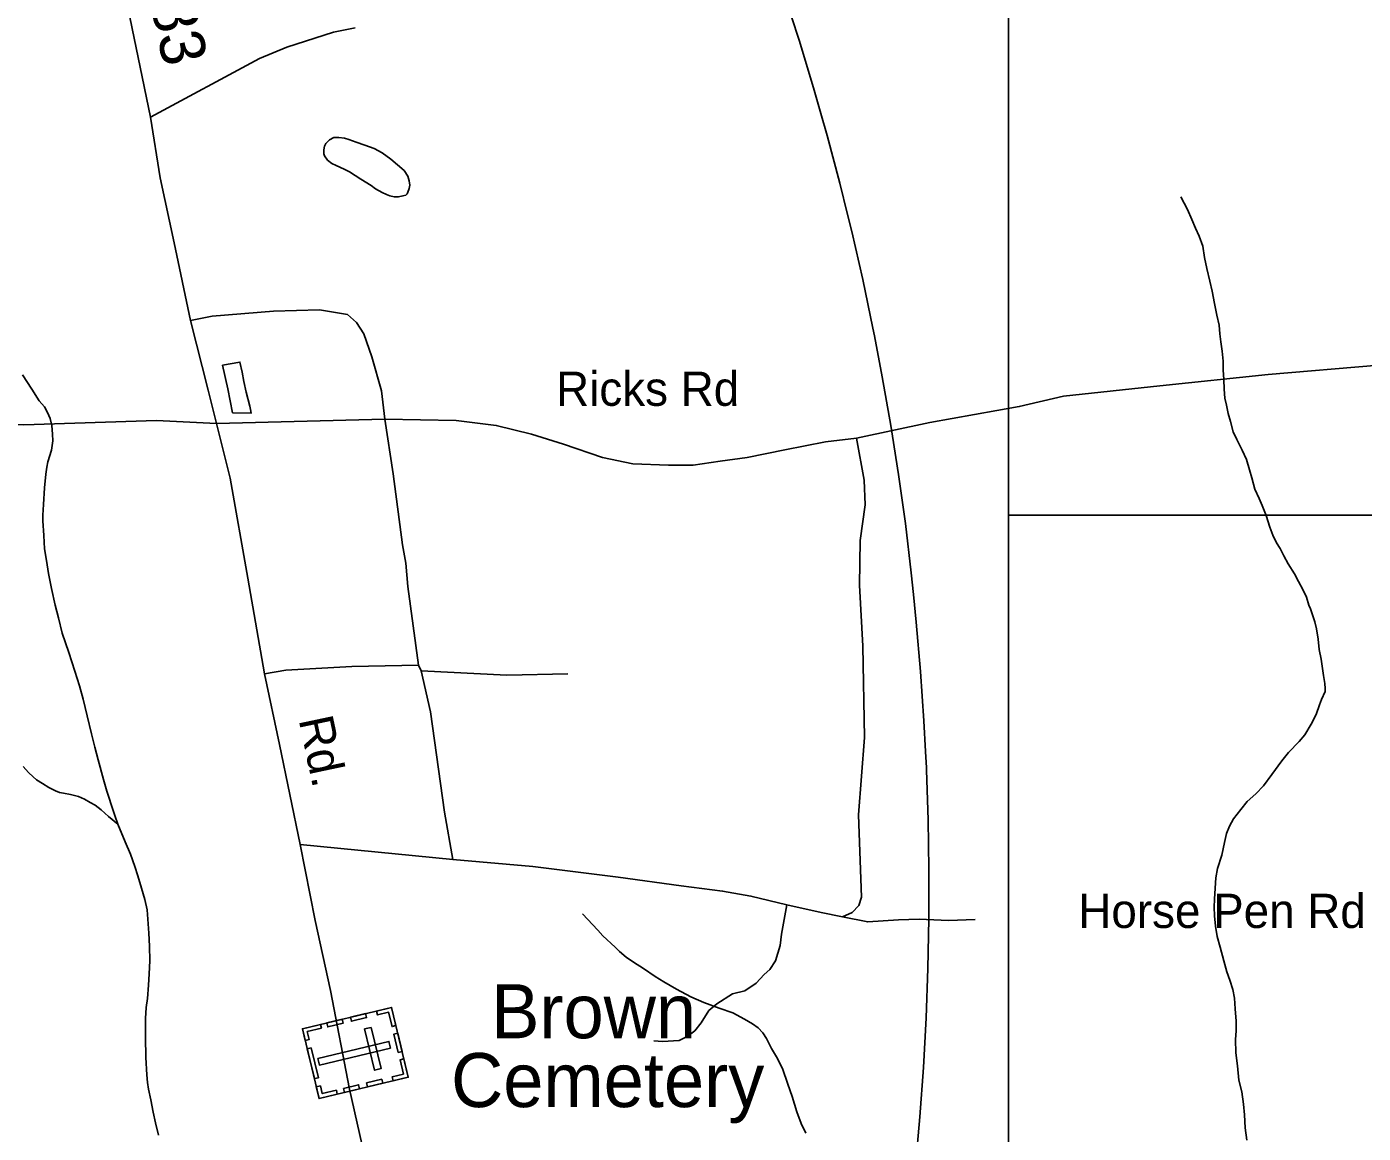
# Model space of a CAD drawing. Extents: x 2220236 to 2384410, y 720751 to 894131.
# Drawn here: x 2343379 to 2347089, y 824312 to 827382 of the extents above; entities that cross this region are included whole.
import ezdxf

# ---------------------------------------------------------------- set-up
doc = ezdxf.new("R2010")
doc.units = 0
for name, color, linetype in [('Exist Boundary Political City Limit New', 7, 'Continuous'), ('Exist Cultural Cemetery CELL', 7, 'Continuous'), ('Exist Cultural Cemetery Label', 7, 'Continuous'), ('Exist Hydrographic Creek Single Shore', 7, 'Continuous'), ('Exist Hydrographic Misc Water Feature', 7, 'Continuous'), ('Exist Hydrographic Pond Under 1500 Sq Ft', 7, 'Continuous'), ('Exist Road Non-System Type 51', 7, 'Continuous'), ('Exist Road Non-System Type 51 Label', 7, 'Continuous'), ('Exist Road Secondary Mileage Hundredths English Label', 7, 'Continuous'), ('Exist Road Secondary Type 51 Attributed', 7, 'Continuous'), ('Exist Road Secondary Type 51 Label', 7, 'Continuous'), ('Map Preparation Boundary City Limit Buffer Line', 7, 'Continuous'), ('Map Preparation Inset Cut Line', 7, 'Continuous')]:
    doc.layers.add(name, color=color, linetype=linetype)

msp = doc.modelspace()

# ---------------------------------------------------------------- linework, layer by layer
at = {"layer": 'Exist Boundary Political City Limit New'}
msp.add_lwpolyline([(2345480.5, 827475.2), (2345522.8, 827344.4), (2345562.8, 827212.9), (2345583, 827141.6), (2345600.5, 827080.7), (2345635.8, 826947.9), (2345657.2, 826860.8), (2345668.8, 826814.4), (2345699.5, 826680.4), (2345727.8, 826545.9), (2345731.8, 826524.8), (2345753.8, 826411), (2345777.5, 826275.6), (2345798.8, 826139.8), (2345817.8, 826003.6), (2345834.2, 825867.2), (2345840.5, 825806.6), (2345848.2, 825730.4), (2345860, 825593.5), (2345869.5, 825456.3), (2345873.8, 825370.8), (2345876, 825325.8), (2345876.2, 825319.1), (2345881, 825181.7), (2345883, 825044.2), (2345882.8, 824906.8), (2345880.2, 824769.3), (2345875.2, 824631.9), (2345867.8, 824494.7), (2345857.8, 824357.6), (2345845.8, 824220.6)], dxfattribs=at)
at = {"layer": 'Exist Cultural Cemetery CELL'}
for points in [[(2344392, 824661.1), (2344438.4, 824467.5), (2344190.8, 824408.2), (2344144.4, 824601.8)], [(2344277.7, 824633.8), (2344319.8, 824643.9), (2344322.5, 824632.8), (2344280.4, 824622.7)], [(2344349.8, 824651), (2344352.5, 824640), (2344383.8, 824647.5), (2344393.2, 824608), (2344404.1, 824610.6), (2344392, 824661.1)], [(2344152.1, 824569.6), (2344163.3, 824572.3), (2344158.1, 824593.7), (2344197.4, 824603.1), (2344194.9, 824613.9), (2344144.4, 824601.8)], [(2344212.4, 824618.1), (2344254.5, 824628.2), (2344257.1, 824617.1), (2344215, 824607)], [(2344335.3, 824605.6), (2344317.1, 824601.2), (2344344.6, 824486.7), (2344362.7, 824491.1)], [(2344388.9, 824548.3), (2344384.5, 824566.4), (2344187.3, 824519.2), (2344191.7, 824501)], [(2344409.2, 824589.1), (2344421.3, 824538.7), (2344410.2, 824536), (2344398.1, 824586.4)], [(2344168.9, 824548.6), (2344188.7, 824466), (2344177.6, 824463.4), (2344157.8, 824545.9)], [(2344396.2, 824457.3), (2344393.6, 824468.4), (2344424.9, 824475.9), (2344415.4, 824515.3), (2344426.2, 824517.9), (2344438.3, 824467.4)], [(2344322.5, 824451.4), (2344364.6, 824461.5), (2344367.3, 824450.4), (2344325.1, 824440.3)], [(2344183, 824440.4), (2344194.2, 824443.1), (2344199.3, 824421.7), (2344238.6, 824431.1), (2344241.2, 824420.3), (2344190.8, 824408.2)], [(2344258.4, 824436.1), (2344300.5, 824446.2), (2344303.2, 824435.1), (2344261, 824425)]]:
    msp.add_lwpolyline(points, close=True, dxfattribs=at)
at = {"layer": 'Exist Hydrographic Creek Single Shore'}
for points in [[(2346582, 826910.6), (2346600.5, 826875.2), (2346612.9, 826846.8), (2346623, 826823.6), (2346633.4, 826801.1), (2346643.8, 826773.6), (2346648, 826741.6), (2346654.5, 826711.7), (2346662.8, 826675.9), (2346669.2, 826648.3), (2346675.6, 826614), (2346682.1, 826582.2), (2346688.5, 826553.9), (2346690.5, 826530), (2346693, 826508.1), (2346697.4, 826482), (2346699.5, 826454.2), (2346699.8, 826430.3), (2346701.6, 826403.4), (2346702.4, 826376.2), (2346704.7, 826351.7), (2346709.1, 826332.2), (2346713.3, 826308.7), (2346719.8, 826286.7), (2346727.8, 826258.4), (2346737.6, 826236.5), (2346752.6, 826206.9), (2346764.8, 826181.2), (2346773.2, 826152.6), (2346779.3, 826130.9), (2346787.9, 826099.1), (2346800.1, 826073.3), (2346808.4, 826053.3), (2346818.8, 826025.8), (2346829.3, 825993.4), (2346837.4, 825971.4), (2346848.1, 825950.5), (2346858, 825933.9), (2346868, 825913.6), (2346880.4, 825892.1), (2346897.3, 825863.9), (2346909, 825842.4), (2346921.3, 825820.6), (2346931.4, 825799), (2346937.9, 825777), (2346941.9, 825766.6), (2346954.2, 825731), (2346958.6, 825711.5), (2346963.1, 825682.8), (2346966.5, 825654.4), (2346971.6, 825627.4), (2346975.9, 825601.3), (2346978.1, 825581.7), (2346982.2, 825559.9), (2346983.1, 825545.8), (2346982.8, 825537.6), (2346972.9, 825515.2), (2346967.3, 825500.8), (2346957.5, 825473.5), (2346943.9, 825446.7), (2346926, 825417.1), (2346910.4, 825398.4), (2346880.8, 825368.6), (2346862.7, 825345.6), (2346835.3, 825307.7), (2346811.7, 825275.5), (2346790, 825253.3), (2346766.2, 825232.7), (2346748.4, 825210.6), (2346728.8, 825184.2), (2346717.1, 825164), (2346709.4, 825144), (2346703.6, 825118.5), (2346696.1, 825083.7), (2346684.5, 825046.2), (2346679.3, 825020.7), (2346677.2, 824991.7), (2346675.5, 824961.4), (2346674.5, 824939.1), (2346676.1, 824915.5), (2346678.3, 824886.1), (2346682.7, 824857.4), (2346691.2, 824828.2), (2346701.6, 824790.2), (2346710, 824760), (2346718.2, 824736.7), (2346726.5, 824710.8), (2346730.8, 824686.3), (2346733.3, 824656.9), (2346735.7, 824622.5), (2346735.8, 824596.3), (2346734.1, 824572.3), (2346734.7, 824534.5), (2346739.1, 824498.6), (2346743.7, 824458.8), (2346751.9, 824426.9), (2346756.6, 824392.7)], [(2343367.3, 826416.4), (2343393.9, 826376.4), (2343414.2, 826344.4), (2343428.4, 826327), (2343437.2, 826311.6), (2343444.8, 826294.8), (2343448.9, 826275.3), (2343451.2, 826251.4), (2343451.6, 826233.4), (2343447.7, 826207), (2343438.2, 826174.7), (2343435.2, 826159.9), (2343432.4, 826140.7), (2343429, 826102.8), (2343425.6, 826056.7), (2343423.9, 826027.1), (2343424.2, 826010.7), (2343426.5, 825970.8), (2343429.1, 825933.1), (2343434.6, 825901.2), (2343439.7, 825865.3), (2343448.3, 825823), (2343458.7, 825777.4), (2343467.4, 825741.7), (2343478, 825699.5), (2343496.6, 825646.1), (2343513.2, 825594.2), (2343525.6, 825553.7), (2343536, 825516.4), (2343546.8, 825470.2), (2343559.3, 825420.5), (2343568.4, 825383.1), (2343578, 825348.4), (2343592.8, 825293.2), (2343601.3, 825260.7), (2343620, 825204.7), (2343624.1, 825193.4), (2343632.3, 825169.1)], [(2343369.7, 825329.1), (2343384.5, 825312.6), (2343396.8, 825300.6), (2343406.7, 825292.8), (2343423.5, 825282), (2343441, 825271.3), (2343459.2, 825261.5), (2343470.1, 825257.7), (2343481, 825255.8), (2343501.2, 825251.7), (2343523.5, 825246.1), (2343539.5, 825238.5), (2343555.6, 825230), (2343569.7, 825222.4), (2343585.7, 825209.2), (2343606.1, 825191), (2343632.3, 825169.1)], [(2343632.3, 825169.1), (2343653, 825120.1), (2343667.2, 825086.2), (2343679.7, 825052.3), (2343688, 825026.3), (2343698.3, 824992.3), (2343706.8, 824960.5), (2343713.2, 824932.2), (2343717.9, 824866.7), (2343720.3, 824830.7), (2343721, 824790.4), (2343719.2, 824754.2), (2343717.5, 824722.3), (2343714.1, 824686), (2343710.5, 824660.3), (2343708.8, 824630), (2343709.3, 824578.2), (2343709.9, 824522.4), (2343712.6, 824474.3), (2343714.1, 824453), (2343717.2, 824434.1), (2343723.6, 824404.2), (2343729.9, 824370.6), (2343736.4, 824340.7), (2343744.7, 824306.6)], [(2346756.6, 824392.7), (2346758.8, 824362.6), (2346761.2, 824326.6), (2346765.6, 824292.9)]]:
    msp.add_lwpolyline(points, dxfattribs=at)
at = {"layer": 'Exist Hydrographic Misc Water Feature'}
msp.add_lwpolyline([(2344921.5, 824920.9), (2344964.1, 824875), (2344978.2, 824859.2), (2345012.6, 824827.8), (2345024.9, 824815.8), (2345043, 824800.1), (2345063.2, 824786.2), (2345091.5, 824768.6), (2345123.6, 824747), (2345147.9, 824731.6), (2345182.2, 824711.6), (2345222.4, 824690.3), (2345258.5, 824674.4), (2345300.8, 824659), (2345339.1, 824645.8), (2345371.3, 824628.1), (2345393.9, 824615.3), (2345409.4, 824604.4), (2345421.8, 824590.8), (2345432, 824574.8), (2345446.2, 824546.8), (2345460.3, 824523.4), (2345476.7, 824491.3), (2345491.3, 824447.6), (2345503.9, 824413.6), (2345516.4, 824371.5), (2345528.6, 824338.5), (2345541.2, 824311.8)], dxfattribs=at)
at = {"layer": 'Exist Hydrographic Pond Under 1500 Sq Ft'}
for points in [[(2344306.8, 826959.3), (2344335.1, 826941.7), (2344347.3, 826932.4), (2344366, 826922.3), (2344377.5, 826916.2), (2344387.4, 826912.7), (2344399.3, 826910.6), (2344411.5, 826910.4), (2344423.6, 826912.5), (2344431.3, 826915.1), (2344435.5, 826918.6), (2344437.2, 826922.9), (2344441.1, 826932.9), (2344443, 826942.9), (2344440.6, 826954.2), (2344436.7, 826967.2), (2344426.6, 826983.2), (2344408.5, 826998.9), (2344390.2, 827014.6), (2344366.1, 827032.3), (2344344, 827043.8), (2344317.7, 827053.3), (2344293.7, 827061.5), (2344273.7, 827068.9), (2344261.4, 827073.3), (2344245.6, 827074.9), (2344231.5, 827074.4), (2344219.6, 827068.3), (2344215.5, 827064.8), (2344209.5, 827058), (2344205.9, 827050.3), (2344204, 827040.4), (2344204.1, 827029.9), (2344206, 827024.1), (2344214.3, 827012.3), (2344226.2, 827002.9), (2344238.3, 826996.8), (2344260.7, 826986.9), (2344274.8, 826979.3), (2344306.8, 826959.3)], [(2343937.7, 826377.3), (2343922.9, 826443), (2343971.1, 826451.6), (2343977.2, 826423.3), (2343981.8, 826397.9), (2343988, 826367.9), (2343998.4, 826329.6), (2344000.4, 826319.8), (2344002.5, 826310.1), (2343950.6, 826311.2), (2343937.7, 826377.3)]]:
    msp.add_lwpolyline(points, dxfattribs=at)
at = {"layer": 'Exist Road Non-System Type 51'}
for p, q in [((2344373.6, 826293.3), (2343906, 826281.1)), ((2344466.9, 825610.7), (2344473.9, 825595)), ((2344562, 825071.3), (2344138, 825113.2))]:
    msp.add_line(p, q, dxfattribs=at)
for points in [[(2344290.5, 827379.4), (2344230.6, 827366.7), (2344101.2, 827325.2), (2344025.6, 827294.3), (2343722.8, 827131.3)], [(2344373.6, 826293.3), (2344364, 826371.9), (2344336.9, 826466.1), (2344314.6, 826530), (2344294.3, 826561.8), (2344270, 826583.4), (2344191.8, 826596.6), (2344063.9, 826593), (2343894.2, 826579), (2343833.6, 826567.4)], [(2347298.5, 826464.4), (2347131, 826443.4), (2346824.8, 826417.3), (2346523.9, 826385.8), (2346256.9, 826357), (2346133.9, 826328.2), (2345885.3, 826283.7), (2345682.1, 826240.9)], [(2345682.1, 826240.9), (2345596.6, 826230.5), (2345483.2, 826207.8), (2345378.5, 826186.8), (2345303.5, 826176.3), (2345228.5, 826165.9), (2345160.4, 826165.9), (2345061, 826169.4), (2344977.2, 826186.8), (2344869.1, 826223.5), (2344780.1, 826251.4), (2344682.4, 826275.9), (2344570.7, 826289.8), (2344373.6, 826293.3)], [(2344373.6, 826293.3), (2344396.3, 826141.4), (2344422.4, 825944.2), (2344431.1, 825893.5), (2344437.3, 825828.9), (2344466.9, 825610.7)], [(2345682.1, 826240.9), (2345703, 826124), (2345706.5, 826055.9), (2345692.5, 825956.4), (2345690.8, 825832.4), (2345699.5, 825663.1), (2345704.8, 825410), (2345687.3, 825195.2), (2345696, 824966.5), (2345689.1, 824943.8), (2345669.9, 824924.6), (2345643.7, 824912.4)], [(2344466.9, 825610.7), (2344282, 825607.2), (2344098.8, 825596.7), (2344039.5, 825586.3)], [(2344473.9, 825595), (2344500.1, 825481.5), (2344538.5, 825203.1), (2344562, 825071.3)], [(2344881.3, 825586.3), (2344712, 825582.8), (2344473.9, 825595)], [(2345488.4, 824945.6), (2345389, 824970), (2345310.5, 824984), (2345195.3, 824997.9), (2345020.8, 825022.4), (2344783.6, 825052.1), (2344562, 825071.3)], [(2345488.4, 824945.6), (2345474.2, 824864.4), (2345470.7, 824832.5), (2345457.2, 824790.4), (2345441.4, 824766.1), (2345425.6, 824752.1), (2345404, 824727.8), (2345372.2, 824707.3), (2345338.3, 824698.8), (2345294.7, 824670.5), (2345272.8, 824652.1), (2345251.4, 824617.9), (2345233.5, 824595.7), (2345213.9, 824581.5), (2345190, 824569.2), (2345144, 824566.7), (2345120, 824568.3)], [(2345643.7, 824912.4), (2345584.4, 824924.6), (2345488.4, 824945.6)], [(2346011.6, 824904.8), (2345937.7, 824902.1), (2345856.5, 824905.4), (2345799, 824903.7), (2345713.5, 824898.4), (2345643.7, 824912.4)]]:
    msp.add_lwpolyline(points, dxfattribs=at)
at = {"layer": 'Exist Road Secondary Type 51 Attributed'}
for points in [[(2343906, 826281.1), (2343883.3, 826373.6), (2343833.6, 826567.4), (2343788.2, 826782.1), (2343749.6, 826963.1), (2343722.8, 827131.3), (2343619.9, 827628.8), (2343589.3, 827826.1), (2343571.9, 827965.8), (2343557.9, 828047.8), (2343551, 828131.6), (2343547.5, 828267.8), (2343551, 828489.5), (2343545.7, 828740.9), (2343545.7, 829015), (2343468.8, 830134.3)], [(2338015.1, 826822.3), (2339170.1, 826852), (2339529.5, 826860.7), (2340120.9, 826871.2), (2340648.7, 826883.4), (2340718.5, 826885.1), (2340819.7, 826874.7), (2340908.7, 826855.4), (2341014.2, 826825.8), (2341314.3, 826736.7), (2341583.5, 826663.8), (2341782.7, 826605.8), (2341992.1, 826553.4), (2342369, 826448.7), (2342579.2, 826389.3), (2342842.6, 826323), (2342943.8, 826305.5), (2343065.9, 826293.3), (2343210.8, 826284.6), (2343371.3, 826277.6), (2343739.4, 826289.8), (2343906, 826281.1)], [(2344451.2, 822409), (2344462.6, 822752.9), (2344466, 822992.1), (2344466, 823084.6), (2344466, 823358.7), (2344469.5, 823508.8), (2344460.8, 823582.1), (2344448.6, 823688.6), (2344427.7, 823779.4), (2344373.6, 823999.4), (2344275, 824434.1), (2344222.7, 824708.2), (2344179.9, 824901.9), (2344138, 825113.2), (2344081.3, 825390.7), (2344039.5, 825586.3), (2343993.2, 825851.6), (2343944.4, 826129.2), (2343906, 826281.1)]]:
    msp.add_lwpolyline(points, dxfattribs=at)
at = {"layer": 'Map Preparation Boundary City Limit Buffer Line'}
msp.add_lwpolyline([(2345480.5, 827475.2), (2345522.8, 827344.4), (2345562.8, 827212.9), (2345583, 827141.6), (2345600.5, 827080.7), (2345635.8, 826947.9), (2345657.2, 826860.8), (2345668.8, 826814.4), (2345699.5, 826680.4), (2345727.8, 826545.9), (2345731.8, 826524.8), (2345753.8, 826411), (2345777.5, 826275.6), (2345798.8, 826139.8), (2345817.8, 826003.6), (2345834.2, 825867.2), (2345840.5, 825806.6), (2345848.2, 825730.4), (2345860, 825593.5), (2345869.5, 825456.3), (2345873.8, 825370.8), (2345876, 825325.8), (2345876.2, 825319.1), (2345881, 825181.7), (2345883, 825044.2), (2345882.8, 824906.8), (2345880.2, 824769.3), (2345875.2, 824631.9), (2345867.8, 824494.7), (2345857.8, 824357.6), (2345845.8, 824220.6)], dxfattribs=at)
at = {"layer": 'Map Preparation Inset Cut Line'}
for points in [[(2329807.7, 835464.4), (2346103.7, 835464.4), (2346103.7, 816974.9), (2329807.7, 816974.9), (2329807.7, 835464.4)], [(2329807.7, 835464.4), (2346103.7, 835464.4), (2346103.7, 816974.9), (2329807.7, 816974.9), (2329807.7, 835464.4)], [(2346103.7, 826026.5), (2370568.5, 826026.5), (2370568.5, 816974.7), (2346103.7, 816974.7), (2346103.7, 826026.5)], [(2346103.7, 826026.5), (2370568.5, 826026.5), (2370568.5, 816974.7), (2346103.7, 816974.7), (2346103.7, 826026.5)]]:
    msp.add_lwpolyline(points, dxfattribs=at)

# ---------------------------------------------------------------- texts
at = {"layer": 'Exist Cultural Cemetery Label'}
for s, p in [('  Brown', (2344557, 824575.4)), ('Cemetery', (2344557, 824384.4))]:
    msp.add_text(s, height=150, dxfattribs=at).set_placement(p)
at = {"layer": 'Exist Road Non-System Type 51 Label'}
for s, p in [('Ricks Rd', (2344848.5, 826330.2)), ('Horse Pen Rd', (2346297.8, 824881.4))]:
    msp.add_text(s, height=95, dxfattribs=at).set_placement(p)
at = {"layer": 'Exist Road Secondary Mileage Hundredths English Label'}
msp.add_text('.83', height=125, rotation=281.6931, dxfattribs=at).set_placement((2343713.2, 827494.3))
at = {"layer": 'Exist Road Secondary Type 51 Label'}
msp.add_text('Rd.', height=95, rotation=281.9486, dxfattribs=at).set_placement((2344133.8, 825459.7))

doc.saveas('drawing.dxf')
